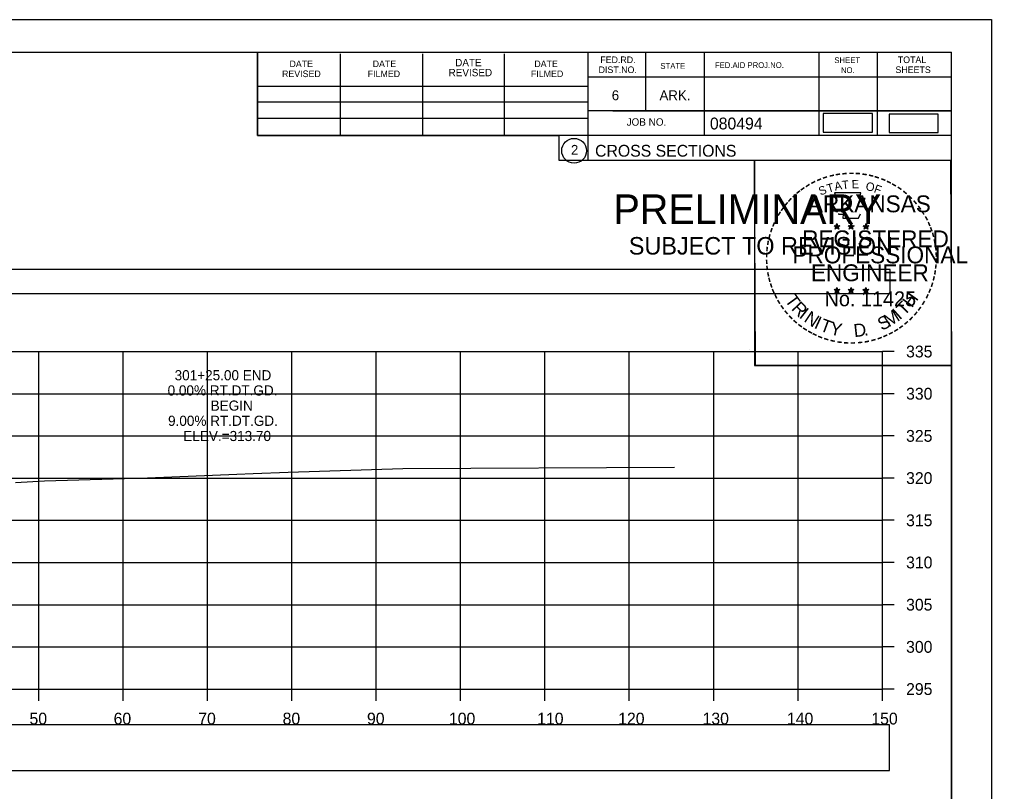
# Model space of a CAD drawing. Extents: x 1376273 to 1384221, y 378927 to 384592.
# Drawn here: x 1381406.1 to 1381521.3, y 380233.7 to 380325.2 of the extents above; entities that cross this region are included whole.
import ezdxf

# ---------------------------------------------------------------- set-up
doc = ezdxf.new("R2010")
doc.units = 0
for name, color, linetype in [('R_Axis', 7, 'Continuous'), ('R_Axis Annot', 7, 'Continuous'), ('R_Border', 7, 'Continuous'), ('R_Border PE', 7, 'Continuous'), ('R_Border Prem', 7, 'Continuous'), ('R_Drive', 7, 'Continuous'), ('R_Exist Surface', 7, 'Continuous'), ('R_Grid', 7, 'Continuous'), ('R_No Plot', 7, 'Continuous'), ('R_Xsect Elev', 7, 'Continuous')]:
    doc.layers.add(name, color=color, linetype=linetype)

msp = doc.modelspace()

# ---------------------------------------------------------------- linework, layer by layer
at = {"layer": 'R_Axis'}
for p, q in [((1381508.35, 380245.82), (1381508.35, 380285.82)), ((1381509.75, 380285.82), (1381508.35, 380285.82)), ((1381509.75, 380280.82), (1381508.35, 380280.82)), ((1381509.75, 380275.82), (1381508.35, 380275.82)), ((1381509.75, 380270.82), (1381508.35, 380270.82)), ((1381509.75, 380265.82), (1381508.35, 380265.82)), ((1381509.75, 380260.82), (1381508.35, 380260.82)), ((1381509.75, 380255.82), (1381508.35, 380255.82)), ((1381509.75, 380250.82), (1381508.35, 380250.82)), ((1381208.35, 380245.82), (1381508.35, 380245.82)), ((1381408.35, 380244.42), (1381408.35, 380245.82)), ((1381418.35, 380244.42), (1381418.35, 380245.82)), ((1381428.35, 380244.42), (1381428.35, 380245.82)), ((1381438.35, 380244.42), (1381438.35, 380245.82)), ((1381448.35, 380244.42), (1381448.35, 380245.82)), ((1381458.35, 380244.42), (1381458.35, 380245.82)), ((1381468.35, 380244.42), (1381468.35, 380245.82)), ((1381478.35, 380244.42), (1381478.35, 380245.82)), ((1381488.35, 380244.42), (1381488.35, 380245.82)), ((1381498.35, 380244.42), (1381498.35, 380245.82)), ((1381508.35, 380244.42), (1381508.35, 380245.82)), ((1381509.75, 380245.82), (1381508.35, 380245.82))]:
    msp.add_line(p, q, dxfattribs=at)
at = {"layer": 'R_Axis Annot'}
for points in [[(1381207.46, 380292.71), (1381509.26, 380292.71), (1381509.26, 380295.53), (1381207.46, 380295.53)], [(1381207.5, 380236.16), (1381509.19, 380236.16), (1381509.19, 380241.57), (1381207.5, 380241.57)]]:
    msp.add_lwpolyline(points, close=True, dxfattribs=at)
at = {"layer": 'R_Border'}
for p, q in [((1381200.35, 380321.28), (1381516.53, 380321.28)), ((1381434.27, 380311.4), (1381434.27, 380321.28)), ((1381444.13, 380311.4), (1381444.13, 380321.08)), ((1381453.89, 380311.4), (1381453.89, 380321.08)), ((1381463.57, 380311.4), (1381463.57, 380321.08)), ((1381473.43, 380321.28), (1381473.43, 380308.48)), ((1381480.27, 380321.28), (1381480.27, 380314.34)), ((1381487.21, 380321.28), (1381487.21, 380311.4)), ((1381500.79, 380321.28), (1381500.79, 380311.4)), ((1381507.73, 380321.28), (1381507.73, 380311.4)), ((1381516.53, 380115.82), (1381516.53, 380321.28)), ((1381516.53, 380318.34), (1381473.43, 380318.34)), ((1381516.53, 380318.36), (1381516.53, 380318.36)), ((1381434.27, 380317.26), (1381473.43, 380317.26)), ((1381434.27, 380315.4), (1381473.43, 380315.4)), ((1381516.53, 380314.34), (1381473.43, 380314.34)), ((1381476.39, 380314.34), (1381516.53, 380314.34)), ((1381434.27, 380311.4), (1381434.27, 380313.46)), ((1381434.27, 380313.46), (1381473.43, 380313.46)), ((1381516.53, 380311.4), (1381434.27, 380311.4)), ((1381473.43, 380308.48), (1381516.53, 380308.48))]:
    msp.add_line(p, q, dxfattribs=at)
msp.add_circle((1381471.81, 380309.61), 1.47, dxfattribs=at)
at = {"layer": 'R_Border PE'}
for p, q in [((1381502.61, 380300.73), (1381502.96, 380300.62)), ((1381502.61, 380300.73), (1381502.87, 380300.69)), ((1381502.61, 380300.73), (1381502.85, 380300.61)), ((1381502.75, 380300.33), (1381502.96, 380300.62)), ((1381502.75, 380300.33), (1381502.87, 380300.57)), ((1381502.75, 380300.33), (1381502.96, 380300.54)), ((1381502.96, 380300.99), (1381502.92, 380300.74)), ((1381502.96, 380300.62), (1381502.96, 380300.99)), ((1381502.96, 380300.99), (1381503.01, 380300.74)), ((1381503.31, 380300.73), (1381502.96, 380300.62)), ((1381503.17, 380300.33), (1381502.96, 380300.62)), ((1381503.17, 380300.33), (1381502.96, 380300.54)), ((1381503.31, 380300.73), (1381503.02, 380300.68)), ((1381503.17, 380300.33), (1381503.04, 380300.62)), ((1381503.31, 380300.73), (1381503.1, 380300.63)), ((1381504.28, 380300.73), (1381504.63, 380300.62)), ((1381504.28, 380300.73), (1381504.54, 380300.69)), ((1381504.28, 380300.73), (1381504.52, 380300.61)), ((1381504.42, 380300.33), (1381504.63, 380300.62)), ((1381504.42, 380300.33), (1381504.54, 380300.57)), ((1381504.42, 380300.33), (1381504.63, 380300.54)), ((1381504.63, 380300.99), (1381504.59, 380300.74)), ((1381504.63, 380300.62), (1381504.63, 380300.99)), ((1381504.63, 380300.99), (1381504.68, 380300.74)), ((1381504.98, 380300.73), (1381504.63, 380300.62)), ((1381504.84, 380300.33), (1381504.63, 380300.62)), ((1381504.84, 380300.33), (1381504.63, 380300.54)), ((1381504.98, 380300.73), (1381504.69, 380300.68)), ((1381504.84, 380300.33), (1381504.71, 380300.62)), ((1381504.98, 380300.73), (1381504.77, 380300.63)), ((1381506.05, 380300.72), (1381506.4, 380300.61)), ((1381506.05, 380300.72), (1381506.3, 380300.68)), ((1381506.05, 380300.72), (1381506.28, 380300.6)), ((1381506.18, 380300.31), (1381506.4, 380300.61)), ((1381506.18, 380300.31), (1381506.31, 380300.56)), ((1381506.18, 380300.31), (1381506.39, 380300.53)), ((1381506.4, 380300.98), (1381506.35, 380300.72)), ((1381506.61, 380300.31), (1381506.39, 380300.53)), ((1381506.4, 380300.61), (1381506.4, 380300.98)), ((1381506.4, 380300.98), (1381506.44, 380300.73)), ((1381506.74, 380300.72), (1381506.4, 380300.61)), ((1381506.61, 380300.31), (1381506.4, 380300.61)), ((1381506.74, 380300.72), (1381506.46, 380300.67)), ((1381506.61, 380300.31), (1381506.47, 380300.6)), ((1381506.74, 380300.72), (1381506.54, 380300.62)), ((1381502.61, 380293.16), (1381502.96, 380293.05)), ((1381502.61, 380293.16), (1381502.86, 380293.12)), ((1381502.61, 380293.16), (1381502.85, 380293.04)), ((1381502.96, 380293.41), (1381502.92, 380293.16)), ((1381502.96, 380293.05), (1381502.96, 380293.41)), ((1381502.96, 380293.41), (1381503.01, 380293.16)), ((1381503.3, 380293.16), (1381502.96, 380293.05)), ((1381503.3, 380293.16), (1381503.02, 380293.11)), ((1381503.3, 380293.16), (1381503.1, 380293.06)), ((1381504.28, 380293.16), (1381504.63, 380293.05)), ((1381504.28, 380293.16), (1381504.53, 380293.12)), ((1381504.28, 380293.16), (1381504.51, 380293.04)), ((1381504.63, 380293.41), (1381504.59, 380293.16)), ((1381504.63, 380293.05), (1381504.63, 380293.41)), ((1381504.63, 380293.41), (1381504.68, 380293.16)), ((1381504.97, 380293.16), (1381504.63, 380293.05)), ((1381504.97, 380293.16), (1381504.69, 380293.11)), ((1381504.97, 380293.16), (1381504.77, 380293.06)), ((1381506.04, 380293.15), (1381506.39, 380293.04)), ((1381506.04, 380293.15), (1381506.3, 380293.11)), ((1381506.04, 380293.15), (1381506.28, 380293.03)), ((1381506.39, 380293.4), (1381506.35, 380293.15)), ((1381506.39, 380293.04), (1381506.39, 380293.4)), ((1381506.39, 380293.4), (1381506.44, 380293.15)), ((1381506.74, 380293.15), (1381506.39, 380293.04)), ((1381506.74, 380293.15), (1381506.45, 380293.1)), ((1381506.74, 380293.15), (1381506.54, 380293.05)), ((1381502.74, 380292.75), (1381502.96, 380293.05)), ((1381502.74, 380292.75), (1381502.87, 380293)), ((1381502.74, 380292.75), (1381502.96, 380292.97)), ((1381503.17, 380292.75), (1381502.96, 380293.05)), ((1381503.17, 380292.75), (1381502.96, 380292.97)), ((1381503.17, 380292.75), (1381503.03, 380293.04)), ((1381504.41, 380292.75), (1381504.63, 380293.05)), ((1381504.41, 380292.75), (1381504.54, 380293)), ((1381504.41, 380292.75), (1381504.62, 380292.97)), ((1381504.84, 380292.75), (1381504.62, 380292.97)), ((1381504.84, 380292.75), (1381504.63, 380293.05)), ((1381504.84, 380292.75), (1381504.7, 380293.04)), ((1381506.18, 380292.74), (1381506.39, 380293.04)), ((1381506.18, 380292.74), (1381506.3, 380292.99)), ((1381506.18, 380292.74), (1381506.39, 380292.96)), ((1381506.61, 380292.74), (1381506.39, 380293.04)), ((1381506.61, 380292.74), (1381506.39, 380292.96)), ((1381506.61, 380292.74), (1381506.47, 380293.03))]:
    msp.add_line(p, q, dxfattribs=at)
for points in [[(1381502.65, 380304.61), (1381502.92, 380303.78)], [(1381506.16, 380303.69), (1381506.31, 380303.97), (1381505.62, 380303.95), (1381505.77, 380304.61), (1381502.65, 380304.61)], [(1381503.15, 380302.19), (1381503.15, 380302.1), (1381503.71, 380302.08), (1381503.65, 380301.61), (1381505.52, 380301.61), (1381505.73, 380302.15)], [(1381502.96, 380300.99), (1381503.17, 380300.33), (1381502.61, 380300.73), (1381503.31, 380300.73), (1381502.75, 380300.33), (1381502.96, 380300.99)], [(1381504.63, 380300.99), (1381504.84, 380300.33), (1381504.28, 380300.73), (1381504.98, 380300.73), (1381504.42, 380300.33), (1381504.63, 380300.99)], [(1381506.4, 380300.98), (1381506.61, 380300.31), (1381506.05, 380300.72), (1381506.74, 380300.72), (1381506.18, 380300.31), (1381506.4, 380300.98)], [(1381502.96, 380293.41), (1381503.17, 380292.75), (1381502.61, 380293.16), (1381503.3, 380293.16), (1381502.74, 380292.75), (1381502.96, 380293.41)], [(1381504.63, 380293.41), (1381504.84, 380292.75), (1381504.28, 380293.16), (1381504.97, 380293.16), (1381504.41, 380292.75), (1381504.63, 380293.41)], [(1381506.39, 380293.4), (1381506.61, 380292.74), (1381506.04, 380293.15), (1381506.74, 380293.15), (1381506.18, 380292.74), (1381506.39, 380293.4)]]:
    msp.add_lwpolyline(points, dxfattribs=at)
for centre, radius in [((1381502.96, 380300.62), 0.172), ((1381502.96, 380300.62), 0.145), ((1381502.96, 380300.62), 0.116), ((1381502.96, 380300.62), 0.0991), ((1381502.96, 380300.62), 0.0747), ((1381502.96, 380300.62), 0.0495), ((1381502.96, 380300.62), 0.0296), ((1381504.63, 380300.62), 0.172), ((1381504.63, 380300.62), 0.145), ((1381504.63, 380300.62), 0.116), ((1381504.63, 380300.62), 0.0991), ((1381504.63, 380300.62), 0.0747), ((1381504.63, 380300.62), 0.0495), ((1381504.63, 380300.62), 0.0296), ((1381506.39, 380300.61), 0.172), ((1381506.39, 380300.61), 0.145), ((1381506.39, 380300.61), 0.116), ((1381506.39, 380300.61), 0.0991), ((1381506.39, 380300.61), 0.0747), ((1381506.39, 380300.61), 0.0495), ((1381506.39, 380300.61), 0.0296), ((1381502.96, 380293.05), 0.172), ((1381502.96, 380293.05), 0.145), ((1381502.96, 380293.05), 0.116), ((1381502.96, 380293.05), 0.0991), ((1381504.63, 380293.05), 0.172), ((1381504.63, 380293.05), 0.145), ((1381504.63, 380293.05), 0.116), ((1381504.63, 380293.05), 0.0991), ((1381506.39, 380293.04), 0.172), ((1381506.39, 380293.04), 0.145), ((1381506.39, 380293.04), 0.116), ((1381506.39, 380293.04), 0.0991), ((1381502.96, 380293.05), 0.0747), ((1381502.96, 380293.05), 0.0495), ((1381502.96, 380293.05), 0.0296), ((1381504.63, 380293.05), 0.0747), ((1381504.63, 380293.05), 0.0495), ((1381504.63, 380293.05), 0.0296), ((1381506.39, 380293.04), 0.0747), ((1381506.39, 380293.04), 0.0495), ((1381506.39, 380293.04), 0.0296)]:
    msp.add_circle(centre, radius, dxfattribs=at)
at = {"layer": 'R_Drive'}
for points in [[(1381501.34, 380311.82), (1381507.18, 380311.82), (1381507.18, 380314.01), (1381501.34, 380314.01)], [(1381509.13, 380311.78), (1381514.97, 380311.78), (1381514.97, 380313.96), (1381509.13, 380313.96)]]:
    msp.add_lwpolyline(points, close=True, dxfattribs=at)
at = {"layer": 'R_Exist Surface'}
msp.add_lwpolyline([(1381405.59, 380270.3), (1381409.04, 380270.49), (1381421.26, 380270.86), (1381431.85, 380271.28), (1381433.75, 380271.36), (1381437.93, 380271.51), (1381451.49, 380271.97), (1381483.72, 380272.13)], dxfattribs=at)
at = {"layer": 'R_Grid'}
for p, q in [((1381208.35, 380285.82), (1381508.35, 380285.82)), ((1381408.35, 380245.82), (1381408.35, 380285.82)), ((1381418.35, 380245.82), (1381418.35, 380285.82)), ((1381428.35, 380245.82), (1381428.35, 380285.82)), ((1381438.35, 380245.82), (1381438.35, 380285.82)), ((1381448.35, 380245.82), (1381448.35, 380285.82)), ((1381458.35, 380245.82), (1381458.35, 380285.82)), ((1381468.35, 380245.82), (1381468.35, 380285.82)), ((1381478.35, 380245.82), (1381478.35, 380285.82)), ((1381488.35, 380245.82), (1381488.35, 380285.82)), ((1381498.35, 380245.82), (1381498.35, 380285.82)), ((1381508.35, 380245.82), (1381508.35, 380285.82)), ((1381208.35, 380280.82), (1381508.35, 380280.82)), ((1381208.35, 380275.82), (1381508.35, 380275.82)), ((1381208.35, 380270.82), (1381508.35, 380270.82)), ((1381208.35, 380265.82), (1381508.35, 380265.82)), ((1381208.35, 380260.82), (1381508.35, 380260.82)), ((1381208.35, 380255.82), (1381508.35, 380255.82)), ((1381208.35, 380250.82), (1381508.35, 380250.82)), ((1381208.35, 380245.82), (1381508.35, 380245.82))]:
    msp.add_line(p, q, dxfattribs=at)
at = {"layer": 'R_No Plot'}
for p, q in [((1381187.95, 380325.17), (1381521.28, 380325.17)), ((1381492.56, 380286.02), (1381492.56, 380286.02))]:
    msp.add_line(p, q, dxfattribs=at)
for points in [[(1381187.94, 380325.17), (1381521.28, 380325.17), (1381521.28, 380111.84), (1381187.94, 380111.84)], [(1381434.27, 380321.28), (1381434.27, 380311.4), (1381470, 380311.4), (1381470, 380308.48), (1381493.2, 380308.48), (1381493.2, 380284.15), (1381516.53, 380284.15), (1381516.53, 380115.82), (1381200.35, 380115.82), (1381200.35, 380321.28)], [(1381493.2, 380308.48), (1381516.41, 380308.48), (1381516.53, 380284.15), (1381493.32, 380284.15)]]:
    msp.add_lwpolyline(points, close=True, dxfattribs=at)

# ---------------------------------------------------------------- texts
at = {"layer": 'R_Axis Annot'}
for s, p in [('335', (1381511.15, 380285.12)), ('330', (1381511.15, 380280.12)), ('325', (1381511.15, 380275.12)), ('320', (1381511.15, 380270.12)), ('315', (1381511.15, 380265.12)), ('310', (1381511.15, 380260.12)), ('305', (1381511.15, 380255.12)), ('300', (1381511.15, 380250.12)), ('295', (1381511.15, 380245.12)), ('50', (1381407.26, 380241.62)), ('60', (1381417.23, 380241.62)), ('70', (1381427.26, 380241.62)), ('80', (1381437.26, 380241.62)), ('90', (1381447.26, 380241.62)), ('100', (1381456.97, 380241.62)), ('110', (1381467.43, 380241.62)), ('120', (1381477.03, 380241.62)), ('130', (1381487.03, 380241.62)), ('140', (1381497.03, 380241.62)), ('150', (1381507.03, 380241.62))]:
    msp.add_text(s, height=1.4, dxfattribs=at).set_placement(p)
at = {"layer": 'R_Border'}
for s, height, p in [('TOTAL', 0.782, (1381510.17, 380320)), ('DATE', 0.782, (1381438.07, 380319.52)), ('DATE', 0.782, (1381447.93, 380319.52)), ('DATE', 0.879, (1381457.71, 380319.62)), ('DATE', 0.782, (1381467.09, 380319.52)), ('FED.RD.', 0.782, (1381474.91, 380320)), ('STATE', 0.684, (1381482.03, 380319.32)), ('FED.AID PROJ.NO.', 0.684, (1381488.49, 380319.42)), ('SHEET', 0.684, (1381502.65, 380320)), ('REVISED', 0.782, (1381437.19, 380318.34)), ('FILMED', 0.782, (1381447.35, 380318.34)), ('REVISED', 0.879, (1381456.93, 380318.44)), ('FILMED', 0.782, (1381466.69, 380318.34)), ('DIST.NO.', 0.782, (1381474.71, 380318.82)), ('NO.', 0.684, (1381503.43, 380318.82)), ('SHEETS', 0.782, (1381509.89, 380318.82)), ('6', 1.17, (1381476.27, 380315.6)), ('ARK.', 1.172, (1381481.93, 380315.6)), ('JOB NO.', 0.879, (1381478.03, 380312.58)), ('080494', 1.4, (1381487.9, 380312.14)), ('2', 1.17, (1381471.43, 380309.13)), ('CROSS SECTIONS', 1.4, (1381474.29, 380308.91))]:
    msp.add_text(s, height=height, rotation=360, dxfattribs=at).set_placement(p)
at = {"layer": 'R_Border PE'}
for s, height, rotation, p in [('-', 1.6, 5.8968, (1381503.56, 380306.25)), ('-', 1.6, 0.1862, (1381504.33, 380306.32)), ('-', 1.6, 357.743, (1381505.05, 380306.31)), ('-', 1.6, 28.7918, (1381500.13, 380305.15)), ('-', 1.6, 24.3072, (1381500.77, 380305.47)), ('-', 1.6, 19.1761, (1381501.4, 380305.74)), ('-', 1.6, 13.6301, (1381502.15, 380305.98)), ('A', 1, 11.2132, (1381502.75, 380304.87)), ('-', 1.6, 10.2193, (1381502.83, 380306.14)), ('T', 1, 6.0228, (1381503.6, 380305.04)), ('E', 1, 0.8323, (1381504.7, 380305.15)), ('-', 1.6, 352.1617, (1381505.8, 380306.25)), ('O', 1, 350.4515, (1381506.31, 380304.94)), ('-', 1.6, 347.2049, (1381506.52, 380306.14)), ('-', 1.6, 342.3362, (1381507.15, 380305.99)), ('-', 1.6, 337.8551, (1381507.89, 380305.76)), ('-', 1.6, 334.1211, (1381508.52, 380305.49)), ('-', 1.6, 38.9507, (1381498.48, 380304.01)), ('-', 1.6, 36.2317, (1381498.96, 380304.39)), ('-', 1.6, 34.0636, (1381499.54, 380304.78)), ('S', 1, 21.594, (1381501.01, 380304.29)), ('T', 1, 16.4036, (1381501.92, 380304.62)), ('F', 1, 340.0707, (1381507.26, 380304.71)), ('-', 1.6, 329.6409, (1381509.1, 380305.21)), ('-', 1.6, 325.8627, (1381509.74, 380304.85)), ('-', 1.6, 320.5297, (1381510.35, 380304.42)), ('-', 1.6, 50.6142, (1381497.2, 380302.63)), ('-', 1.6, 48.423, (1381497.6, 380303.11)), ('-', 1.6, 42.9622, (1381498.05, 380303.59)), ('ARKANSAS', 2, 360, (1381499.51, 380302.32)), ('-', 1.6, 315.5786, (1381510.95, 380303.93)), ('-', 1.6, 309.8797, (1381511.52, 380303.38)), ('-', 1.6, 58.0706, (1381496.46, 380301.53)), ('-', 1.6, 54.2325, (1381496.79, 380302.06)), ('-', 1.6, 306.6522, (1381512.04, 380302.78)), ('-', 1.4, 303.6753, (1381512.53, 380302.21)), ('-', 1.6, 62.8713, (1381496.15, 380300.92)), ('-', 1.6, 299.6684, (1381512.85, 380301.61)), ('-', 1.6, 294.6628, (1381513.17, 380300.99)), ('-', 1.6, 72.3945, (1381495.67, 380299.68)), ('-', 1.6, 67.7743, (1381495.89, 380300.31)), ('REGISTERED', 2, 360, (1381498.83, 380298.17)), ('DWB', 0.01, 360, (1381502.95, 380300.62)), ('DWB', 0.01, 360, (1381504.62, 380300.62)), ('DWB', 0.01, 360, (1381506.38, 380300.61)), ('-', 1.6, 290.5728, (1381513.43, 380300.42)), ('-', 1.6, 81.2013, (1381495.34, 380298.25)), ('-', 1.6, 75.461, (1381495.47, 380298.97)), ('-', 1.6, 285.1233, (1381513.66, 380299.84)), ('-', 1.6, 280.5493, (1381513.86, 380299.1)), ('-', 1.6, 85.1863, (1381495.26, 380297.56)), ('PROFESSIONAL', 2, 360, (1381497.68, 380296.27)), ('-', 1.6, 276.5962, (1381514.02, 380298.33)), ('-', 1.6, 94.1959, (1381495.27, 380296.14)), ('-', 1.6, 89.0622, (1381495.24, 380296.86)), ('-', 1.6, 274.3301, (1381514.08, 380297.61)), ('-', 1.6, 269.9407, (1381514.12, 380296.97)), ('-', 1.6, 98.9479, (1381495.35, 380295.47)), ('ENGINEER', 2, 360, (1381499.87, 380294.15)), ('-', 1.6, 260.9953, (1381514.03, 380295.65)), ('-', 1.6, 263.5172, (1381514.1, 380296.31)), ('-', 1.6, 101.7149, (1381495.48, 380294.74)), ('-', 1.6, 105.4578, (1381495.64, 380294.14)), ('-', 1.6, 255.7626, (1381513.92, 380294.98)), ('-', 1.6, 109.0874, (1381495.86, 380293.51)), ('-', 1.6, 114.0643, (1381496.11, 380292.91)), ('-', 1.6, 247.8887, (1381513.51, 380293.58)), ('-', 1.6, 252.8681, (1381513.74, 380294.26)), ('-', 1.6, 115.7289, (1381496.42, 380292.3)), ('T', 1.54, 306.0406, (1381496.72, 380291.89)), ('No. 11425', 1.757, 360, (1381501.49, 380291.19)), ('DWB', 0.01, 360, (1381502.94, 380293.04)), ('DWB', 0.01, 360, (1381504.61, 380293.04)), ('DWB', 0.01, 360, (1381506.38, 380293.03)), ('H', 1.54, 54.6088, (1381511.84, 380290.92)), ('-', 1.6, 244.6197, (1381513.25, 380292.95)), ('-', 1.6, 120.4471, (1381496.77, 380291.71)), ('-', 1.6, 125.8934, (1381497.18, 380291.15)), ('R', 1.54, 314.005, (1381497.48, 380290.84)), ('I', 1.54, 321.9694, (1381498.38, 380289.91)), ('I', 1.54, 42.1136, (1381510.39, 380289.5)), ('T', 1.54, 46.6444, (1381510.95, 380289.98)), ('-', 1.6, 233.8452, (1381512.46, 380291.55)), ('-', 1.6, 239.0712, (1381512.86, 380292.2)), ('-', 1.6, 130.7181, (1381497.64, 380290.6)), ('-', 1.6, 134.2238, (1381498.16, 380290.05)), ('N', 1.54, 326.5002, (1381498.95, 380289.44)), ('I', 1.54, 335.3603, (1381500.15, 380288.65)), ('T', 1.54, 339.8912, (1381500.82, 380288.32)), ('S', 1.54, 26.9312, (1381508.26, 380288.25)), ('M', 1.54, 32.6563, (1381509.1, 380288.66)), ('-', 1.6, 225.7653, (1381511.55, 380290.42)), ('-', 1.6, 231.2538, (1381512.03, 380290.98)), ('-', 1.6, 138.9338, (1381498.68, 380289.59)), ('-', 1.6, 144.6463, (1381499.24, 380289.18)), ('-', 1.6, 148.0898, (1381499.8, 380288.81)), ('Y', 1.54, 347.8556, (1381502.03, 380287.88)), ('D', 1.54, 6.3969, (1381505.02, 380287.52)), ('-', 1.6, 212.2491, (1381509.94, 380289.05)), ('-', 1.6, 215.7363, (1381510.48, 380289.44)), ('-', 1.6, 221.0851, (1381511.02, 380289.91)), ('-', 1.6, 151.5704, (1381500.38, 380288.49)), ('-', 1.6, 154.6002, (1381500.9, 380288.24)), ('-', 1.6, 158.5612, (1381501.52, 380287.98)), ('-', 1.6, 162.7983, (1381502.21, 380287.77)), ('.', 1.54, 13.7642, (1381506.21, 380287.65)), ('-', 1.6, 200.7184, (1381508.14, 380288.11)), ('-', 1.6, 204.2516, (1381508.76, 380288.39)), ('-', 1.6, 207.3568, (1381509.38, 380288.7)), ('-', 1.6, 167.5555, (1381502.93, 380287.61)), ('-', 1.6, 173.1155, (1381503.7, 380287.5)), ('-', 1.6, 176.5183, (1381504.45, 380287.44)), ('-', 1.6, 181.5918, (1381505.19, 380287.46)), ('-', 1.6, 185.8167, (1381506, 380287.54)), ('-', 1.6, 191.2858, (1381506.73, 380287.67)), ('-', 1.6, 195.4743, (1381507.46, 380287.87))]:
    msp.add_text(s, height=height, rotation=rotation, dxfattribs=at).set_placement(p)
at = {"layer": 'R_Border Prem'}
for s, height, p in [('PRELIMINARY', 3.5, (1381476.48, 380300.94)), ('DWB', 0.01, (1381477.22, 380302.79)), ('SUBJECT TO REVISION', 2.0751, (1381478.29, 380297.31))]:
    msp.add_text(s, height=height, rotation=360, dxfattribs=at).set_placement(p)
at = {"layer": 'R_Xsect Elev'}
for s, p in [('301+25.00 END', (1381424.46, 380282.41)), ('0.00% RT.DT.GD.', (1381423.63, 380280.61)), ('BEGIN', (1381428.73, 380278.81)), ('9.00% RT.DT.GD.', (1381423.68, 380277.01)), ('ELEV.=313.70', (1381425.49, 380275.21))]:
    msp.add_text(s, height=1.2, rotation=360, dxfattribs=at).set_placement(p)

doc.saveas('drawing.dxf')
